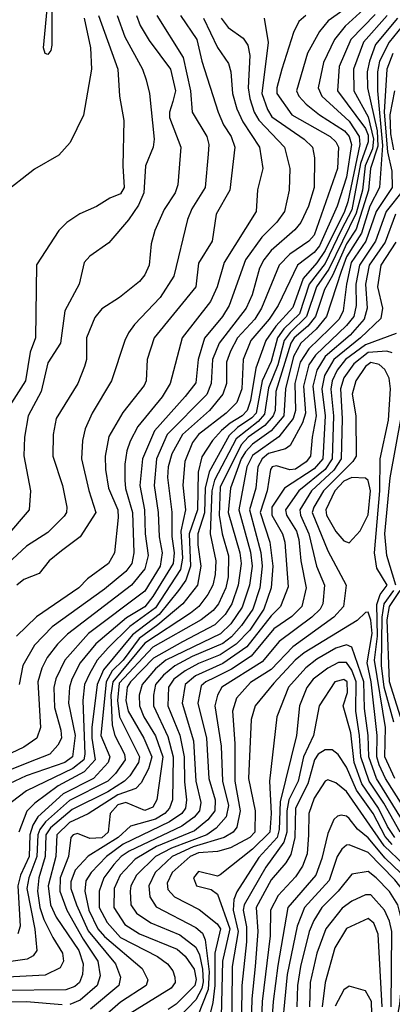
# Model space of a CAD drawing. Extents: x 501367 to 657802, y 482273 to 547541.
# Tile 627 of 656: x 605320 to 606705, y 536504 to 540169. Entities that reach past the tile are written whole.
import ezdxf

# ---------------------------------------------------------------- set-up
doc = ezdxf.new("R2010")
doc.units = 0

msp = doc.modelspace()

# ---------------------------------------------------------------- linework, layer by layer
at = {"layer": '0CON20XD'}
for points in [[(606555, 540226.5), (606466.6, 540165), (606433.9, 540125), (606389.8, 540045), (606348.5, 539905), (606358, 539885), (606384.9, 539854.9), (606434.7, 539815), (606527.3, 539755), (606544.2, 539735), (606553.4, 539705), (606535, 539582.8), (606500.3, 539475), (606435, 539327.8), (606415, 539303.3), (606352.5, 539255), (606280.9, 539105), (606247, 539055), (606179.3, 538975), (606151.1, 538905), (606145.6, 538795), (606126.6, 538745), (606088, 538705), (605984.8, 538625), (605962.9, 538595), (605933.3, 538525), (605926.6, 538436.5), (605935.8, 538345), (605919.5, 538265), (605925.4, 538165), (605917.1, 538122.9), (605825, 537980.1), (605729.5, 537910.5), (605648.6, 537831.4), (605608.3, 537785), (605579.2, 537735), (605561.4, 537695), (605554.4, 537635.6), (605562.7, 537435), (605558, 537415), (605517.5, 537382.5), (605345, 537298.7), (605288, 537255)], [(606625, 540232.5), (606530.4, 540145), (606490, 540095), (606449.7, 540010.3), (606429.4, 539915), (606442.7, 539885), (606545, 539791.4), (606581.8, 539735), (606584.9, 539705), (606539.3, 539490.7), (606527.4, 539455), (606455, 539310.4), (606425, 539264.7), (606373.7, 539206.3), (606335, 539097.7), (606271.9, 539028.1), (606234.4, 538975), (606197.8, 538872.2), (606178.4, 538751.6), (606165.3, 538715), (606147.2, 538695), (606102, 538668), (606069.8, 538640.2), (606036.5, 538603.5), (605997.5, 538542.6), (605983.2, 538485), (605980.3, 538345), (605949.7, 538255), (605954.4, 538135), (605937, 538083), (605910.1, 538045), (605838.8, 537955), (605739.9, 537880.1), (605631.1, 537748.9), (605608.4, 537695), (605588.4, 537535), (605587.9, 537495), (605600.5, 537415), (605560, 537370), (605462.6, 537317.4), (605376.4, 537253.6), (605346.5, 537223.5), (605317.3, 537145)], [(605425, 540040), (605415, 540043.3), (605408, 540065), (605424.5, 540235), (605435, 540240), (605440, 540215), (605440, 540075), (605435.8, 540055), (605425, 540040)], [(606641.2, 540188.8), (606551.1, 540095), (606507.1, 539995), (606501.8, 539905), (606605, 539763.7), (606615, 539740), (606615.9, 539715), (606586.5, 539633.5), (606555, 539461.7), (606515, 539385.5), (606455, 539261.5), (606396.6, 539185), (606359.5, 539075), (606302, 539018), (606278.4, 538985), (606255, 538896.7), (606221.7, 538825), (606198.6, 538705), (606183.1, 538686.9), (606129.2, 538650.8), (606098.2, 538621.8), (606024.1, 538485.9), (606009.3, 538425), (606006.8, 538333.2), (605982.3, 538255), (605981.9, 538215), (605993.4, 538135), (605980.7, 538065), (605926.6, 537995), (605833.5, 537916.5), (605763.7, 537866.3), (605705.1, 537785), (605664.3, 537745.7), (605640.9, 537705), (605621.4, 537505), (605654.8, 537425), (605648.6, 537405), (605593.7, 537345), (605482.1, 537288), (605388, 537202), (605368.2, 537171.8), (605357.7, 537135), (605354.9, 537055), (605322.7, 536985), (605312.8, 536945), (605321.2, 536795), (605313.3, 536766.7)], [(605753.8, 540185), (605767.9, 540147.9), (605801.4, 540091.4), (605880.4, 539985), (605899.2, 539905), (605889.8, 539865), (605877, 539825), (605877.4, 539805), (605918.7, 539695), (605907.5, 539555), (605897.5, 539525), (605857.1, 539462.9), (605822.5, 539385), (605808.8, 539335), (605800.8, 539255), (605785, 539220), (605765, 539194.3), (605690.6, 539135), (605625, 539092.5), (605598.8, 539061.2), (605568.9, 538985), (605568.2, 538905), (605561.2, 538878.8), (605535.5, 538814.5), (605455.3, 538684.7), (605444.1, 538625), (605443.6, 538545), (605478.8, 538435), (605495.3, 538355), (605494, 538335), (605485, 538321.5), (605425, 538260.3), (605345, 538209.1), (605187.8, 538065)], [(606068.4, 540175), (606095, 540140.6), (606150.6, 540100.6), (606168.3, 540075), (606175.5, 540035.5), (606169.6, 539915), (606175.3, 539875.3), (606192.1, 539825), (606209.3, 539795), (606304.8, 539694.8), (606324.7, 539615), (606321.8, 539535), (606304.8, 539455), (606276.2, 539415), (606220.3, 539359.7), (606159.7, 539275), (606098.4, 539105), (606073.7, 539065), (606006.4, 538983.6), (605983.2, 538905), (605975, 538818.1), (605935, 538767), (605820.8, 538639.2), (605776, 538535), (605766.5, 538435), (605784.2, 538345), (605786.1, 538255), (605797.5, 538175), (605785.1, 538124.9), (605736.1, 538065), (605497.8, 537882.2), (605460.2, 537845), (605422.6, 537795), (605402.4, 537755), (605388, 537705), (605397, 537535), (605383.6, 537495), (605335, 537461.7), (605195, 537396.1)], [(606228.5, 540175), (606244, 540084), (606220.2, 539895), (606240.8, 539835), (606257.7, 539807.7), (606377.1, 539725), (606408.1, 539695), (606415.3, 539655), (606414.8, 539545), (606393, 539475), (606365.4, 539414.6), (606342.9, 539387), (606255, 539310.2), (606226.9, 539275), (606211.9, 539245), (606183.9, 539145), (606161.4, 539095), (606060.9, 538965), (606037.2, 538905), (606031.3, 538815), (606015.3, 538774.7), (605867.6, 538625), (605828.8, 538535), (605819.7, 538435), (605834.9, 538335.1), (605838.1, 538245), (605850, 538185), (605841.8, 538135), (605785, 538041.7), (605575.9, 537884.1), (605487.5, 537785), (605453.8, 537716.2), (605446.9, 537683.1), (605449, 537609), (605472.5, 537525), (605474.8, 537495), (605461.2, 537468.8), (605432.2, 537435), (605353.1, 537405), (605225, 537354)], [(606724, 540175), (606643, 540077), (606619.7, 540015), (606612, 539975), (606612.9, 539915), (606648.6, 539755), (606651.4, 539698.6), (606624.6, 539615), (606616.4, 539535), (606570.2, 539389.8), (606535, 539335), (606482.8, 539217.2), (606452.5, 539165), (606419.1, 539065), (606391.4, 539028.6), (606339.7, 538985), (606327.7, 538965), (606272.6, 538785), (606269.1, 538715), (606262.8, 538695), (606231.2, 538658.8), (606169.5, 538615), (606143.1, 538586.9), (606065, 538429), (606061.5, 538325), (606072.4, 538255), (606095.7, 538174.3), (606094.3, 538095.7), (606085.8, 538055), (606059, 537995), (606039.3, 537970.7), (605995, 537935.1), (605815, 537833.3), (605689.8, 537700.2), (605683.1, 537635), (605690.6, 537575), (605765.1, 537425), (605761, 537405), (605729.3, 537355), (605710, 537335), (605647, 537295), (605515, 537229.6), (605435, 537160.8), (605417.5, 537135), (605414.8, 537055), (605391.1, 536975), (605386.3, 536925), (605394.9, 536865), (605409.5, 536820.5), (605442.7, 536752.7), (605479.4, 536695), (605483.3, 536665), (605470.1, 536639.9), (605415, 536612.3), (605225, 536602.6)], [(606774.3, 540185), (606693.4, 540085), (606657.4, 540015), (606649.9, 539975), (606650.2, 539905), (606668.5, 539701.5), (606657.4, 539545), (606621.9, 539475), (606590.1, 539375), (606535, 539286.3), (606515, 539231.7), (606460.4, 539065), (606422.5, 539017.5), (606365.6, 538965), (606337.6, 538915), (606308.2, 538795), (606301.7, 538695), (606255, 538638.5), (606185, 538588.9), (606159, 538561), (606143.8, 538535), (606103.8, 538425), (606095.1, 538335), (606137.8, 538185), (606143.2, 538145), (606132.1, 538065), (606108.1, 537995), (606084.1, 537955.9), (606045, 537917.4), (605925, 537854.2), (605816.8, 537793.2), (605731.8, 537705), (605719.3, 537685), (605714.3, 537635), (605723, 537595), (605782, 537495), (605810.6, 537425), (605799.2, 537380.7), (605771.6, 537328.4), (605751.7, 537308.3), (605685, 537283.5), (605575, 537213), (605505, 537180.9), (605458, 537135), (605454, 537055), (605425.7, 536945), (605434.4, 536875), (605455, 536828.9), (605539.5, 536705), (605556.3, 536655), (605553.8, 536615), (605542.6, 536585), (605525, 536570.3), (605491.9, 536558.1), (605255, 536555.8)], [(605559.7, 540175), (605583, 540065), (605586.6, 539985), (605556.6, 539813.4), (605507.8, 539712.2), (605466, 539665), (605375, 539612.5), (605255, 539518.8)], [(605682.7, 540185), (605710.4, 540105), (605776.7, 539985), (605790.3, 539945), (605803.1, 539895), (605820.2, 539725), (605816.7, 539695), (605788.1, 539625), (605780.9, 539525), (605761.7, 539478.3), (605725, 539424.6), (605651.1, 539338.9), (605581.1, 539288.9), (605559.5, 539265), (605541.3, 539185), (605487.4, 539085), (605471.5, 538965), (605425, 538891.9), (605399.6, 538785), (605351, 538695), (605337.4, 538615), (605335.8, 538545.8), (605359.7, 538415), (605355.4, 538345), (605267.7, 538242.3)], [(606685.8, 540185), (606598.3, 540085), (606560.5, 539985), (606562.2, 539905), (606615, 539808), (606635.6, 539725), (606631.1, 539688.9), (606604.1, 539625), (606593.7, 539535), (606571.3, 539448.7), (606469.1, 539240.9), (606422.7, 539175), (606386.5, 539065), (606324.8, 539005.2), (606303.5, 538975), (606279.3, 538885), (606245, 538799.2), (606229.6, 538700.4), (606206.4, 538673.6), (606125, 538609.1), (606044.7, 538455.3), (606034.2, 538415), (606027.6, 538255), (606049.3, 538155), (606046.3, 538103.7), (606037.7, 538065), (606019.8, 538029.8), (605986.2, 537985), (605955, 537959.7), (605785, 537848.7), (605666.2, 537705), (605659, 537655), (605663.5, 537543.5), (605673, 537505), (605710, 537435), (605712.5, 537415), (605676.4, 537363.6), (605648.2, 537335), (605505, 537263.1), (605416.2, 537183.8), (605394.4, 537155.6), (605386.9, 537135), (605384.2, 537055), (605354, 536975), (605346.2, 536935), (605376.3, 536783.7), (605383.1, 536705), (605370, 536685), (605347.6, 536672.4), (605269.2, 536660.8)], [(606383.4, 540185), (606357.5, 540162.5), (606338.1, 540121.9), (606294.8, 539985), (606275.2, 539915), (606275.6, 539895), (606331.9, 539815), (606474.2, 539735), (606494.8, 539715), (606505.2, 539695), (606501.1, 539615), (606415, 539367.4), (606394.3, 539345), (606323.7, 539296.3), (606284.4, 539255), (606219.2, 539095), (606193.8, 539055), (606129, 538985), (606103.7, 538935), (606089, 538895), (606088.6, 538815), (606074.5, 538775), (606025.2, 538715), (605924.8, 538625), (605885, 538553.4), (605872, 538505), (605868.8, 538465), (605886.1, 538336.1), (605884.9, 538245.1), (605893.7, 538185), (605890.8, 538145), (605815, 538022.4), (605785, 537983.8), (605717.4, 537942.6), (605603.3, 537846.7), (605544.4, 537775.6), (605513.4, 537715), (605504.6, 537685), (605500.9, 537625), (605525.6, 537505), (605516, 537425), (605487.6, 537405), (605343.4, 537355), (605280.3, 537325)], [(605613.1, 540185), (605684.3, 539985), (605690.8, 539885), (605706.6, 539793.4), (605702.9, 539625), (605708.7, 539545), (605695, 539520.7), (605655.3, 539504.7), (605605, 539473.3), (605543, 539447), (605495.4, 539414.6), (605465, 539384.2), (605382.8, 539257.2), (605378.2, 538985), (605358.3, 538931.7), (605341.2, 538825), (605280.5, 538729.5)], [(605917.2, 540185), (605978.9, 540095), (605996.7, 540015), (606057.4, 539825), (606078, 539778), (606105.7, 539735), (606119.2, 539695), (606101.7, 539535), (606050.3, 539445), (606035.5, 539344.5), (605985, 539263.1), (605974.7, 539175), (605820.3, 538985), (605794.2, 538905), (605789.5, 538825), (605782.8, 538807.2), (605703.3, 538706.7), (605651.6, 538618.4), (605637.3, 538545), (605639.1, 538495), (605649.7, 538425), (605684.4, 538345), (605686.5, 538316.5), (605672, 538185), (605650, 538145), (605571.9, 538088.1), (605540.3, 538055), (605382.8, 537947.2), (605308.3, 537875)], [(605829.4, 540185), (605927.9, 540027.9), (605954.9, 539905), (605961, 539825), (606015.7, 539735), (606023, 539705), (606021.1, 539668.9), (606009.2, 539545), (605959.7, 539465), (605943.2, 539425), (605892.4, 539215), (605842.5, 539135), (605746.8, 539035), (605725, 539003.5), (605710.3, 538975), (605661.3, 538825), (605588.8, 538705), (605563.6, 538646.4), (605553, 538603), (605550.2, 538535), (605577.1, 538417.1), (605603, 538335), (605545.2, 538244.8), (605475, 538192.9), (605429.6, 538155), (605392.5, 538107.5), (605335, 538085.3), (605308.7, 538065)], [(606003.7, 540175), (606055, 540065.3), (606095.8, 540005.8), (606104.4, 539975), (606111, 539895), (606127.2, 539837.2), (606149.2, 539789.2), (606211.6, 539695), (606223.2, 539615), (606203.8, 539536.2), (606198.6, 539455), (606079.8, 539265), (606053.7, 539175), (606029.1, 539120.9), (605924.5, 538984.5), (605879.1, 538815), (605849.4, 538765), (605759.6, 538655), (605730.1, 538599.9), (605718.6, 538565), (605710.6, 538515), (605711, 538455), (605713.8, 538423.8), (605739.4, 538335), (605744.6, 538185), (605736.9, 538145), (605714.2, 538115.8), (605635, 538050), (605440.5, 537909.5), (605375, 537841.8), (605332.2, 537765), (605318.4, 537695)], [(606706.6, 540043.4), (606685.1, 539985), (606675.3, 539824.7), (606687.8, 539677.8), (606703.3, 539605), (606704.9, 539545), (606645.5, 539455), (606606.4, 539345), (606552.3, 539265), (606534.2, 539185), (606522.6, 539085), (606507, 539055), (606471.2, 539018.8), (606395, 538943.6), (606362.5, 538895), (606343.3, 538815), (606345.4, 538714.6), (606337, 538685), (606283.3, 538616.7), (606185, 538547.2), (606164.2, 538505), (606135.1, 538345), (606177.8, 538187.8), (606184.1, 538135), (606174.3, 538065), (606147.1, 537982.9), (606105, 537920.9), (606066.6, 537883.4), (605863.3, 537785), (605825, 537752.5), (605774.8, 537694.8), (605764.3, 537655), (605765.2, 537614.8), (605781.6, 537575), (605824.3, 537504.3), (605851.7, 537425), (605830.2, 537265), (605815, 537238.6), (605785, 537225.5), (605715.1, 537255.1), (605685, 537246.7), (605656.3, 537215), (605648.8, 537145), (605625, 537124.5), (605581.1, 537121.1), (605535, 537140.2), (605518.5, 537135), (605510.6, 537125), (605500.9, 537055), (605470, 536975), (605469.6, 536925), (605494.9, 536855), (605556.3, 536746.3), (605610.6, 536665), (605619.2, 536610.8), (605608.4, 536575), (605545, 536519.8), (605506.5, 536503.5)], [(606712.8, 539905), (606695.3, 539815), (606698.5, 539745), (606709.9, 539685)], [(606745.3, 539535), (606682.6, 539455), (606642.5, 539345), (606583.2, 539255), (606570.1, 539185), (606570.8, 539105), (606562.5, 539065), (606535, 539030.4), (606419, 538921), (606395.1, 538885), (606375.4, 538805), (606383, 538705), (606371.8, 538668.2), (606325, 538584.1), (606307.7, 538572.3), (606245, 538554.1), (606221.8, 538535), (606204.9, 538505), (606197.8, 538425), (606174.7, 538344.7), (606216.7, 538186.7)], [(606716.6, 539445), (606678.6, 539341.4), (606619.2, 539255), (606605.6, 539185), (606611.1, 539095), (606600.8, 539055), (606548.3, 538995), (606454.9, 538915), (606424.2, 538865), (606409.3, 538805), (606421.8, 538695), (606406.7, 538615), (606401.5, 538545), (606385, 538523.6), (606345, 538496.4), (606323.9, 538493.9), (606275, 538508.1), (606258.7, 538505), (606252.3, 538495), (606239.3, 538415), (606213.4, 538335), (606250.4, 538225), (606261, 538135), (606254.9, 538055), (606227.3, 537975), (606175, 537897), (606125, 537844.5), (606065, 537804.9), (605985, 537773.5), (605934.9, 537745.1), (605893.2, 537715), (605873, 537685), (605870.3, 537615), (605915.8, 537505.8), (605931, 537425), (605932.5, 537332.5), (605940.6, 537265), (605935.7, 537235), (605923, 537215), (605876.8, 537183.2), (605705, 537100.1), (605642.3, 537055), (605585.5, 536995), (605566.4, 536963.6), (605562.2, 536925), (605577.5, 536855), (605610.3, 536785), (605635, 536756.6), (605775, 536637.6), (605796.2, 536595), (605789.7, 536575), (605695, 536512.2), (605615, 536442.4)], [(606718.6, 539341.4), (606662.6, 539255), (606650.5, 539175), (606668.4, 539095), (606662.5, 539057.5), (606587.4, 538985), (606487.5, 538905), (606452.9, 538845), (606442.7, 538795), (606455.9, 538695), (606446.7, 538535), (606415, 538497.3), (606304.9, 538425.1), (606256.8, 538355), (606256.8, 538325), (606297, 538255), (606305.2, 538225), (606318.2, 538058.2), (606289.6, 537985), (606255, 537950), (606164.9, 537835.1), (606075, 537773), (605972.9, 537727.1), (605934.5, 537695), (605923.7, 537625), (605965.7, 537485.7), (605975.1, 537335), (605992.9, 537255), (605988, 537225), (605969, 537201), (605923.1, 537166.9), (605727.2, 537075), (605697.2, 537055), (605670, 537025), (605632.9, 536975), (605615.4, 536925), (605615.4, 536865), (605645, 536808.5), (605695, 536752.9), (605832.6, 536682.6), (605869.2, 536655), (605888.8, 536628.8), (605897, 536605), (605897.5, 536585), (605882.9, 536565), (605715, 536459.8)], [(606718.9, 539001.1), (606605, 538959.4), (606531.5, 538905), (606500, 538865), (606481.8, 538825), (606476.5, 538793.5), (606486.5, 538695), (606481.2, 538535), (606456, 538495), (606357.4, 538415), (606308.4, 538345), (606311.9, 538325), (606349.3, 538265), (606357.3, 538235), (606364.7, 538154.7), (606385.2, 538055), (606368.3, 537985), (606331.9, 537948.1), (606265, 537902), (606180.1, 537799.9), (606107.7, 537752.3), (606045, 537721.1), (606011.7, 537705), (605995, 537689.7), (605981.7, 537625), (606014.9, 537495), (606023.1, 537345), (606046.4, 537265), (606045.1, 537224.9), (606018.9, 537191.1), (605970.1, 537149.9), (605828.6, 537091.4), (605749.2, 537045), (605693.8, 536985), (605671.1, 536935), (605669.7, 536865), (605711.1, 536801.1), (605765, 536766.8), (605905, 536710.3), (605935, 536683.4), (605968.8, 536635), (605976.4, 536596.4), (605971.5, 536575), (605901.5, 536505), (605872.1, 536485)], [(606705, 538929.7), (606685, 538934.9), (606615, 538930), (606562, 538888)], [(606562, 538888), (606525, 538836.7), (606512.1, 538795), (606519.2, 538685), (606514.6, 538535), (606487.7, 538492.3), (606404.7, 538415), (606361.5, 538345), (606364, 538325), (606394.9, 538255), (606423.1, 538135), (606453.3, 538065), (606447.2, 537995), (606437.2, 537975), (606405.6, 537945), (606285, 537855.2), (606220.9, 537779.1), (606071.9, 537685), (606055, 537654.5), (606045.8, 537615), (606069.5, 537465), (606073.5, 537335), (606096, 537245), (606087.5, 537202.5), (606050.1, 537159.9), (606015.2, 537135), (605883.9, 537086.1), (605824.8, 537055), (605754.5, 536985), (605733.5, 536945), (605730, 536925), (605733.3, 536875), (605753.7, 536843.7), (605807.7, 536807.7), (605915, 536763.1), (605975, 536717.4), (605988.6, 536688.6), (606000, 536635), (606002.3, 536587.7), (605997.2, 536562.8), (605975, 536521), (605915, 536458.6)], [(606713.9, 537345), (606677.5, 537425), (606680.3, 537535), (606639.4, 537785), (606649.6, 537875), (606647.6, 537992.4), (606660.3, 538029.7), (606685.4, 538065), (606648.1, 538128.1), (606639.1, 538185), (606659.2, 538415), (606659.4, 538535), (606691.2, 538678.8), (606698.8, 538795), (606693.2, 538835), (606677.8, 538867.8), (606655.9, 538885.9), (606625, 538893.9), (606605, 538878.8), (606569.3, 538825), (606555.5, 538775), (606568.9, 538695), (606570.8, 538545), (606558.6, 538525), (606449.3, 538415), (606412.8, 538355), (606407.3, 538335), (606465, 538191.8), (606533.9, 538065), (606523.6, 537985), (606487.8, 537945), (606334.8, 537835.2), (606255, 537750.7), (606178.3, 537701.7), (606126.1, 537643.9), (606110.8, 537595), (606119.7, 537475), (606120.1, 537335), (606140.1, 537225), (606126.8, 537163.2), (606113, 537145), (606080, 537125), (605965, 537090.3), (605886.7, 537055), (605823.6, 536995), (605799.5, 536945), (605804, 536904), (605826.8, 536866.8), (605975, 536790.9), (605999.1, 536769.1), (606009.4, 536745), (606023.7, 536625), (606020.1, 536559.9), (605980.8, 536459.2)], [(606718.4, 538065), (606684.6, 538174.6), (606677.7, 538255), (606696.6, 538463.4), (606739.6, 538695)], [(606545, 538221.6), (606585, 538266.8), (606615, 538326.4), (606624.6, 538415), (606615, 538454.6), (606605, 538462.9), (606555, 538465.6), (606525, 538451.2), (606491.7, 538415), (606457.6, 538345), (606460, 538325), (606495, 538264.1), (606525, 538229.4), (606545, 538221.6)], [(606216.7, 538186.7), (606221.4, 538135), (606212.3, 538055), (606186.3, 537975), (606145, 537914.9), (606107.5, 537872.5), (606075, 537847.5), (605961, 537799), (605896.3, 537763.7), (605855, 537730), (605825.4, 537695), (605817.2, 537655), (605817.2, 537615), (605871, 537501), (605891, 537425), (605887.6, 537265), (605877, 537235), (605860, 537215), (605825, 537194), (605732, 537168), (605685.4, 537125), (605573.9, 537056.1), (605526.7, 537003.3), (605510, 536960.1), (605510.1, 536935), (605530.8, 536875), (605575, 536778.3), (605676.7, 536655), (605694.4, 536605), (605688.1, 536575), (605583.2, 536486.8)], [(606710.5, 537555), (606675.1, 537685), (606665.5, 537765.5), (606666.9, 537945), (606675, 537995), (606711.2, 538045)], [(606735.9, 537575), (606694.1, 537705), (606685.9, 537935), (606694.9, 537984.9), (606734.2, 538045)], [(606743.7, 537243.7), (606680.2, 537345), (606656.1, 537396.1), (606647.3, 537425), (606648.5, 537505), (606626.4, 537705), (606611.4, 537775), (606629.8, 537885), (606625, 537934.6), (606615, 537964.6), (606605, 537963.2), (606575, 537932.5), (606377.8, 537812.2), (606343.9, 537785), (606265, 537700.2), (606195.8, 537615), (606180, 537565), (606170.9, 537345), (606195.5, 537225), (606193.5, 537145), (606175, 537124.9), (606103.5, 537086.5), (606055, 537073), (605985, 537068.2), (605954.1, 537055), (605886.6, 536995), (605868.4, 536955), (605871.2, 536931.2), (605894.9, 536904.9), (605987.6, 536857.6), (606054.3, 536804.3), (606066.1, 536785), (606045.4, 536695), (606045.5, 536575), (606038.4, 536511.5), (606013.8, 536413.8)], [(606745, 537185.1), (606646.4, 537345), (606617.3, 537425), (606614.8, 537505), (606601.6, 537605), (606599.4, 537705), (606555, 537833.8), (606535, 537842.8), (606495, 537830), (606425, 537788.6), (606383.7, 537756.3), (606319.2, 537685), (606275.6, 537575), (606248.5, 537335), (606255.1, 537215.1), (606250.2, 537145), (606185, 537081.4), (606065, 536986.2), (606055, 536981.1), (605985, 536998.9), (605966.1, 536975), (605977.1, 536945), (606031.5, 536931.5), (606054.8, 536914.8), (606101.5, 536785), (606073.9, 536665), (606066, 536355)], [(606734.1, 537145), (606673.5, 537253.5), (606618.8, 537335), (606587.7, 537425), (606583.5, 537505), (606569.6, 537595), (606570.8, 537705), (606555, 537748.1), (606535, 537776.2), (606505, 537776.1), (606465, 537755.2), (606411.3, 537715), (606386.8, 537683.2), (606359.5, 537615), (606349, 537505), (606288, 537258), (606284.8, 537155), (606276.8, 537125), (606209.4, 537050.6), (606127, 536923), (606115.8, 536894.2), (606113.5, 536855), (606132, 536775), (606110.3, 536645), (606106.9, 536355)], [(606715, 537125), (606686.8, 537166.8), (606654.2, 537234.2), (606592.4, 537325), (606563, 537405), (606550.4, 537515), (606522.7, 537615), (606538.7, 537665), (606537.1, 537705), (606525, 537712.8), (606490.9, 537705), (606432.9, 537615), (606411.8, 537505), (606375.3, 537425), (606355.2, 537335.2), (606320.6, 537265), (606313, 537225), (606312.5, 537145), (606302.1, 537107.9), (606234.8, 537015.2), (606154, 536875), (606150.8, 536855), (606162.8, 536792.8), (606163.2, 536736.8), (606146.3, 536575), (606142.7, 536355)], [(606705, 537099.6), (606678.6, 537128.6), (606634.4, 537215), (606572, 537302), (606535, 537386.8), (606504.2, 537434.2), (606481.4, 537451.4), (606455, 537451.5), (606430, 537435), (606416.1, 537415), (606391.4, 537325), (606345.8, 537235), (606342.5, 537125), (606328.1, 537061.9), (606309.2, 537030.8), (606255, 536968.3), (606198.8, 536865), (606205.6, 536775), (606195.1, 536645), (606183.4, 536525), (606178.2, 536345)], [(606772.5, 536415), (606817.8, 536505), (606832.6, 536597.4), (606863.2, 536703.2), (606862.3, 536865), (606840.3, 536925), (606820.9, 536955), (606674.6, 537094.6), (606535, 537296), (606495, 537328.6), (606465, 537340), (606455, 537334.6), (606415, 537271.3), (606394.2, 537215), (606394, 537135), (606389.1, 537065), (606371.8, 537018.2), (606345, 536978.4), (606280.3, 536909.7), (606252.6, 536855), (606250.9, 536759.1), (606221.6, 536515), (606214.9, 536345.1)], [(606756.4, 536425), (606794.1, 536515), (606818, 536695), (606815.6, 536865), (606791.6, 536925), (606765.8, 536965), (606679, 537049), (606615, 537124.6), (606575.9, 537155.9), (606545, 537195.8), (606535, 537204.7), (606515, 537208.5), (606500.8, 537205), (606487.8, 537192.2), (606465, 537140), (606443, 537047), (606421, 536985), (606316.7, 536865), (606279.1, 536649.1), (606262, 536515), (606249.8, 536335)], [(606736.7, 536425), (606763.5, 536505), (606768.8, 536541.2), (606780, 536695), (606778.4, 536815), (606771.8, 536865), (606746.4, 536926.4), (606715, 536967.7), (606615, 537069.7), (606545, 537098.3), (606535, 537097), (606517.7, 537082.3), (606500.6, 537055), (606470.3, 536965), (606378.9, 536865), (606352, 536795), (606314.4, 536615.6), (606287.8, 536345)], [(606700.4, 536335), (606733.5, 536505), (606742.2, 536602.2), (606744.7, 536745.3), (606738.4, 536825), (606725, 536874.7), (606695, 536924.4), (606644.6, 536974.6), (606615, 536999), (606555, 536988.9), (606503.5, 536925), (606442.5, 536865), (606413.4, 536816.6), (606396.6, 536775), (606363.3, 536645), (606352.2, 536575), (606350.4, 536495)], [(606701.2, 536495), (606703.3, 536775), (606694.4, 536814.4), (606676.6, 536855), (606625, 536911.4), (606605, 536911.9), (606555, 536888.7), (606518.3, 536861.7), (606457.8, 536785), (606424.8, 536694.8), (606400.1, 536585), (606397.2, 536495)], [(606667.4, 536495), (606652.6, 536765), (606636.1, 536806.1), (606615, 536823.5), (606535, 536786.2), (606491.8, 536715), (606455.9, 536585), (606444.2, 536495)], [(606628.7, 536468.7), (606628, 536515), (606605, 536554.6), (606545, 536572.4), (606525, 536558.8), (606492.9, 536497.1)], [(605477.5, 536502.5), (605345, 536514.1), (605287.4, 536512.6), (605224.3, 536505.7), (605145, 536484.9)]]:
    msp.add_lwpolyline(points, dxfattribs=at)

doc.saveas('drawing.dxf')
